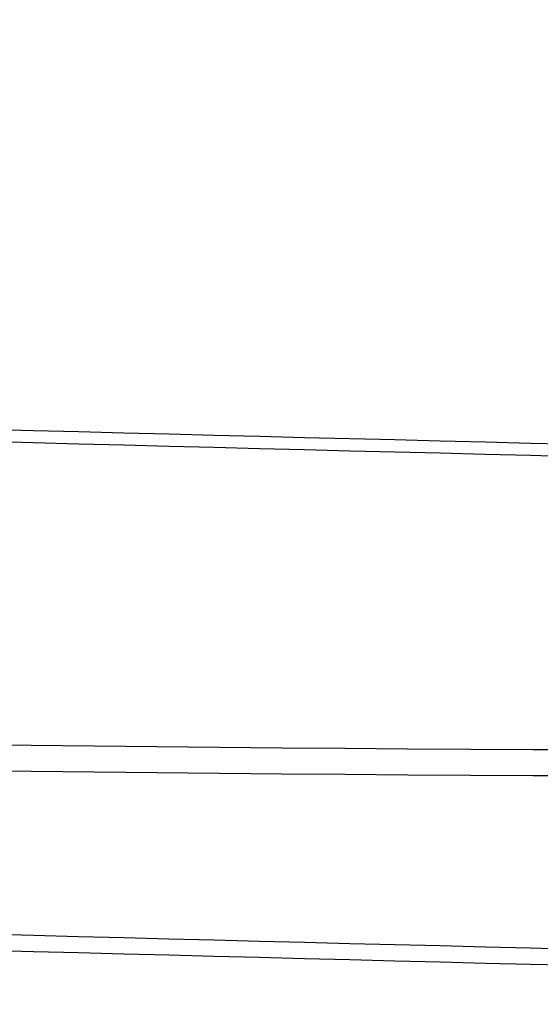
# Model space of a CAD drawing. Header units: millimetres. Extents: x -964 to -364, y -6 to 234.
# Tile 446 of 656: x -954.0968 to -954.0808, y -5.7524 to -5.722. Entities that reach past the tile are written whole.
import ezdxf

# ---------------------------------------------------------------- set-up
doc = ezdxf.new("R2010")
doc.units = ezdxf.units.MM
doc.layers.add('Default', color=18, linetype='Continuous', true_color=0x000000)

msp = doc.modelspace()

# ---------------------------------------------------------------- linework, layer by layer
at = {"layer": 'Default', "extrusion": (-2.626305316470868e-06, -0.09550125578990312, -0.9954293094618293)}
msp.add_rational_spline([(-954.0712896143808, -5.751396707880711, 39.57128640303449), (-956.0712896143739, -5.751396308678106, 39.57129164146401), (-956.0712897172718, -3.760537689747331, 39.38028912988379), (-956.071289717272, -3.760537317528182, 39.38028909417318), (-956.0712897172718, -3.760536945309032, 39.38028905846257)], [1.000000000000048, 0.7071067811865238, 1, 0.9999999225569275, 0.999999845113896], degree=2, knots=[-2.592e-13, -2.592e-13, -2.592e-13, 3.14159265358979, 3.14159265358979, 3.141593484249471, 3.141593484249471, 3.141593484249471], dxfattribs=at)
msp.add_rational_spline([(-954.0712896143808, -5.751396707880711, 39.57128640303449), (-956.0712896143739, -5.751396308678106, 39.57129164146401), (-956.0712897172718, -3.760537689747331, 39.38028912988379), (-956.071289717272, -3.760537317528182, 39.38028909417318), (-956.0712897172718, -3.760536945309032, 39.38028905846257)], [1.000000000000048, 0.7071067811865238, 1, 0.9999999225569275, 0.999999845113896], degree=2, knots=[-2.592e-13, -2.592e-13, -2.592e-13, 3.14159265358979, 3.14159265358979, 3.141593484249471, 3.141593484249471, 3.141593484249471], dxfattribs=at)
at = {"layer": 'Default', "extrusion": (-2.641462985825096e-06, -0.1583924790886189, -0.9873762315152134)}
msp.add_rational_spline([(-954.0712892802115, -5.735290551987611, 39.69706884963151), (-956.0712892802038, -5.735290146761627, 39.6970741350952), (-956.0712897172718, -3.760537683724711, 39.38028917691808), (-956.071289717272, -3.760537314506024, 39.38028911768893), (-956.0712897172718, -3.760536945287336, 39.38028905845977)], [0.9999999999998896, 0.7071067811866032, 1, 0.99999992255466, 0.9999998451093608], degree=2, knots=[5.907e-13, 5.907e-13, 5.907e-13, 3.14159265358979, 3.14159265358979, 3.141593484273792, 3.141593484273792, 3.141593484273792], dxfattribs=at)
msp.add_rational_spline([(-954.0712892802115, -5.735290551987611, 39.69706884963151), (-956.0712892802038, -5.735290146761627, 39.6970741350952), (-956.0712897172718, -3.760537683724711, 39.38028917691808), (-956.071289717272, -3.760537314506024, 39.38028911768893), (-956.0712897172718, -3.760536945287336, 39.38028905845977)], [0.9999999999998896, 0.7071067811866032, 1, 0.99999992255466, 0.9999998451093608], degree=2, knots=[5.907e-13, 5.907e-13, 5.907e-13, 3.14159265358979, 3.14159265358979, 3.141593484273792, 3.141593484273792, 3.141593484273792], dxfattribs=at)
at = {"layer": 'Default', "extrusion": (-4.336143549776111e-08, 0.1262696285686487, -0.9919959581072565)}
msp.add_rational_spline([(-954.0712909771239, -5.750894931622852, 8.42074684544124), (-956.0712909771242, -5.750895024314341, 8.42074692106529), (-956.0712910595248, -3.766903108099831, 8.67328617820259), (-956.0712910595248, -3.766903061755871, 8.67328618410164), (-956.0712910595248, -3.766903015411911, 8.67328619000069)], [1, 0.707106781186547, 1, 0.9999999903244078, 0.9999999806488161], degree=2, knots=[0, 0, 0, 3.14159265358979, 3.14159265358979, 3.141592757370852, 3.141592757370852, 3.141592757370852], dxfattribs=at)
msp.add_rational_spline([(-954.0712909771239, -5.750894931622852, 8.42074684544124), (-956.0712909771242, -5.750895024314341, 8.42074692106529), (-956.0712910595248, -3.766903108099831, 8.67328617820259), (-956.0712910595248, -3.766903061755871, 8.67328618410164), (-956.0712910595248, -3.766903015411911, 8.67328619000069)], [1, 0.707106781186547, 1, 0.9999999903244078, 0.9999999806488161], degree=2, knots=[0, 0, 0, 3.14159265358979, 3.14159265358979, 3.141592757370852, 3.141592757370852, 3.141592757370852], dxfattribs=at)
at = {"layer": 'Default', "extrusion": (-4.302880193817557e-08, 0.1760482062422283, -0.9843815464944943)}
msp.add_rational_spline([(-954.0712909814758, -5.735666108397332, 8.32118969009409), (-956.0712909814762, -5.735666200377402, 8.32118976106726), (-956.0712910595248, -3.766903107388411, 8.67328617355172), (-956.0712910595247, -3.766903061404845, 8.673286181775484), (-956.0712910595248, -3.766903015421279, 8.673286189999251)], [1, 0.707106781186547, 1, 0.9999999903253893, 0.9999999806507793], degree=2, knots=[0, 0, 0, 3.14159265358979, 3.14159265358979, 3.141592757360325, 3.141592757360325, 3.141592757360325], dxfattribs=at)
msp.add_rational_spline([(-954.0712909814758, -5.735666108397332, 8.32118969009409), (-956.0712909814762, -5.735666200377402, 8.32118976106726), (-956.0712910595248, -3.766903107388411, 8.67328617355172), (-956.0712910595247, -3.766903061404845, 8.673286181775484), (-956.0712910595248, -3.766903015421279, 8.673286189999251)], [1, 0.707106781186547, 1, 0.9999999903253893, 0.9999999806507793], degree=2, knots=[0, 0, 0, 3.14159265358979, 3.14159265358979, 3.141592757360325, 3.141592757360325, 3.141592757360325], dxfattribs=at)
at = {"layer": 'Default', "extrusion": (-4.358532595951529e-08, 0.07598371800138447, -0.9971090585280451)}
msp.add_rational_spline([(-954.0712909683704, -5.773810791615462, 8.621010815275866), (-956.0712909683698, -5.773810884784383, 8.621010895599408), (-956.071291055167, -3.779592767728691, 8.77297833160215), (-956.0712910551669, -3.779592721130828, 8.772978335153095), (-956.071291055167, -3.779592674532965, 8.77297833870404)], [0.999999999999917, 0.7071067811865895, 1, 0.999999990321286, 0.9999999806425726], degree=2, knots=[4.46e-13, 4.46e-13, 4.46e-13, 3.14159265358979, 3.14159265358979, 3.141592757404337, 3.141592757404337, 3.141592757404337], dxfattribs=at)
msp.add_rational_spline([(-954.0712909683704, -5.773810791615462, 8.621010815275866), (-956.0712909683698, -5.773810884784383, 8.621010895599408), (-956.071291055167, -3.779592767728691, 8.77297833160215), (-956.0712910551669, -3.779592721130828, 8.772978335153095), (-956.071291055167, -3.779592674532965, 8.77297833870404)], [0.999999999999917, 0.7071067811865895, 1, 0.999999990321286, 0.9999999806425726], degree=2, knots=[4.46e-13, 4.46e-13, 4.46e-13, 3.14159265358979, 3.14159265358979, 3.141592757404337, 3.141592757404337, 3.141592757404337], dxfattribs=at)
at = {"layer": 'Default', "extrusion": (-4.336142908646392e-08, 0.1262696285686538, -0.9919959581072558)}
msp.add_rational_spline([(-954.0712909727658, -5.763584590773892, 8.52043899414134), (-956.0712909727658, -5.763584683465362, 8.520439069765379), (-956.071291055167, -3.779592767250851, 8.77297832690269), (-956.071291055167, -3.779592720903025, 8.772978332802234), (-956.0712910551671, -3.779592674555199, 8.772978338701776)], [1, 0.707106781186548, 1, 0.9999999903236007, 0.999999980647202], degree=2, knots=[0, 0, 0, 3.14159265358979, 3.14159265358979, 3.141592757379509, 3.141592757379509, 3.141592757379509], dxfattribs=at)
msp.add_rational_spline([(-954.0712909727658, -5.763584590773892, 8.52043899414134), (-956.0712909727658, -5.763584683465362, 8.520439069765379), (-956.071291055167, -3.779592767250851, 8.77297832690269), (-956.071291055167, -3.779592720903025, 8.772978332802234), (-956.0712910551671, -3.779592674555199, 8.772978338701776)], [1, 0.707106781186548, 1, 0.9999999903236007, 0.999999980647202], degree=2, knots=[0, 0, 0, 3.14159265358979, 3.14159265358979, 3.141592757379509, 3.141592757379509, 3.141592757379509], dxfattribs=at)
at = {"layer": 'Default', "extrusion": (2.520474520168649e-06, -0.03191858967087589, -0.9994904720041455)}
msp.add_rational_spline([(-954.0712902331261, -5.781485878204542, 39.21515610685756), (-956.0712902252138, -5.781486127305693, 39.21515107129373), (-956.071290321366, -3.782505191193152, 39.15131389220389), (-956.0712903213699, -3.7824244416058, 39.15131131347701), (-956.0712903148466, -3.78234369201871, 39.15130873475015)], [0.9999999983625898, 0.7071067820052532, 1, 0.9999832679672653, 0.9999665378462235], degree=2, knots=[8.7814869e-09, 8.7814869e-09, 8.7814869e-09, 3.14159265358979, 3.14159265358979, 3.141772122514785, 3.141772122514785, 3.141772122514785], dxfattribs=at)
msp.add_rational_spline([(-954.0712902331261, -5.781485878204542, 39.21515610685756), (-956.0712902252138, -5.781486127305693, 39.21515107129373), (-956.071290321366, -3.782505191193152, 39.15131389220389), (-956.0712903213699, -3.7824244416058, 39.15131131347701), (-956.0712903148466, -3.78234369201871, 39.15130873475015)], [0.9999999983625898, 0.7071067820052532, 1, 0.9999832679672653, 0.9999665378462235], degree=2, knots=[8.7814869e-09, 8.7814869e-09, 8.7814869e-09, 3.14159265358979, 3.14159265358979, 3.141772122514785, 3.141772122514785, 3.141772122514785], dxfattribs=at)
at = {"layer": 'Default', "extrusion": (-2.626305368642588e-06, -0.09550125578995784, -0.995429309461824)}
msp.add_rational_spline([(-954.0712902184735, -5.773363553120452, 39.34232143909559), (-956.0712902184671, -5.773363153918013, 39.34232667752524), (-956.0712903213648, -3.782504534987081, 39.15132416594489), (-956.071290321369, -3.782424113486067, 39.15131645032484), (-956.071290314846, -3.782343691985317, 39.15130873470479)], [1.000000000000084, 0.7071067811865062, 1, 0.9999832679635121, 0.9999665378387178], degree=2, knots=[-4.486e-13, -4.486e-13, -4.486e-13, 3.14159265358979, 3.14159265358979, 3.141772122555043, 3.141772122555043, 3.141772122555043], dxfattribs=at)
msp.add_rational_spline([(-954.0712902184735, -5.773363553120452, 39.34232143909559), (-956.0712902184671, -5.773363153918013, 39.34232667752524), (-956.0712903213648, -3.782504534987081, 39.15132416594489), (-956.071290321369, -3.782424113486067, 39.15131645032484), (-956.071290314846, -3.782343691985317, 39.15130873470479)], [1.000000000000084, 0.7071067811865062, 1, 0.9999832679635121, 0.9999665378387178], degree=2, knots=[-4.486e-13, -4.486e-13, -4.486e-13, 3.14159265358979, 3.14159265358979, 3.141772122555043, 3.141772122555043, 3.141772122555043], dxfattribs=at)
at = {"layer": 'Default', "extrusion": (-4.369694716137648e-08, 0.02531081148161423, -0.9996796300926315)}
msp.add_rational_spline([(-954.0712909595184, -5.786660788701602, 8.823517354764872), (-956.0712909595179, -5.786660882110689, 8.823517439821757), (-956.071291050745, -3.787301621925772, 8.87413906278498), (-956.0712910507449, -3.787301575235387, 8.87413906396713), (-956.071291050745, -3.787301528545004, 8.874139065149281)], [0.999999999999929, 0.7071067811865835, 1, 0.999999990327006, 0.9999999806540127], degree=2, knots=[3.811e-13, 3.811e-13, 3.811e-13, 3.14159265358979, 3.14159265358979, 3.141592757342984, 3.141592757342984, 3.141592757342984], dxfattribs=at)
msp.add_rational_spline([(-954.0712909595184, -5.786660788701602, 8.823517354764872), (-956.0712909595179, -5.786660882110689, 8.823517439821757), (-956.071291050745, -3.787301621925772, 8.87413906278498), (-956.0712910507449, -3.787301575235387, 8.87413906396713), (-956.071291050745, -3.787301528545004, 8.874139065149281)], [0.999999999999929, 0.7071067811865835, 1, 0.999999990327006, 0.9999999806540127], degree=2, knots=[3.811e-13, 3.811e-13, 3.811e-13, 3.14159265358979, 3.14159265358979, 3.141592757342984, 3.141592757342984, 3.141592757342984], dxfattribs=at)
at = {"layer": 'Default', "extrusion": (-4.358532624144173e-08, 0.07598371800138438, -0.997109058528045)}
msp.add_rational_spline([(-954.0712909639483, -5.781519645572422, 8.722171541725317), (-956.0712909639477, -5.781519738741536, 8.722171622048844), (-956.071291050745, -3.787301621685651, 8.8741390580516), (-956.0712910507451, -3.787301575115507, 8.874139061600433), (-956.0712910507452, -3.787301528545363, 8.874139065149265)], [0.9999999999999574, 0.7071067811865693, 1, 0.9999999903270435, 0.9999999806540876], degree=2, knots=[2.29e-13, 2.29e-13, 2.29e-13, 3.14159265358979, 3.14159265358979, 3.141592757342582, 3.141592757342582, 3.141592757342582], dxfattribs=at)
msp.add_rational_spline([(-954.0712909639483, -5.781519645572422, 8.722171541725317), (-956.0712909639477, -5.781519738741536, 8.722171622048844), (-956.071291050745, -3.787301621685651, 8.8741390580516), (-956.0712910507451, -3.787301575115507, 8.874139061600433), (-956.0712910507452, -3.787301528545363, 8.874139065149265)], [0.9999999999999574, 0.7071067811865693, 1, 0.9999999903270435, 0.9999999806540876], degree=2, knots=[2.29e-13, 2.29e-13, 2.29e-13, 3.14159265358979, 3.14159265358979, 3.141592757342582, 3.141592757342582, 3.141592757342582], dxfattribs=at)
at = {"layer": 'Default', "extrusion": (-4.371139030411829e-08, 1.192092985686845e-07, -0.999999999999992)}
msp.add_rational_spline([(-954.071290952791, -5.789896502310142, 8.976630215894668), (-956.0712909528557, -5.789896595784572, 8.976630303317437), (-956.0712910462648, -3.789896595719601, 8.97663054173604), (-956.0712910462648, -3.789896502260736, 8.97663054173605), (-956.0712910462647, -3.789896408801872, 8.97663054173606)], [1.000000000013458, 0.707106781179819, 1, 0.9999999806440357, 0.999999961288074], degree=2, knots=[-7.21774e-11, -7.21774e-11, -7.21774e-11, 3.14159265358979, 3.14159265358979, 3.141592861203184, 3.141592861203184, 3.141592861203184], dxfattribs=at)
msp.add_rational_spline([(-954.071290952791, -5.789896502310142, 8.976630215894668), (-956.0712909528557, -5.789896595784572, 8.976630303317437), (-956.0712910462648, -3.789896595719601, 8.97663054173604), (-956.0712910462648, -3.789896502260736, 8.97663054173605), (-956.0712910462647, -3.789896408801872, 8.97663054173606)], [1.000000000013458, 0.707106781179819, 1, 0.9999999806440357, 0.999999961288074], degree=2, knots=[-7.21774e-11, -7.21774e-11, -7.21774e-11, 3.14159265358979, 3.14159265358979, 3.141592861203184, 3.141592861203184, 3.141592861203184], dxfattribs=at)
at = {"layer": 'Default', "extrusion": (-2.635208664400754e-06, -0.1270107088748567, -0.9919013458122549)}
msp.add_open_spline([(-954.071289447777, -5.745338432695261, 39.63443305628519), (-954.2366553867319, -5.745392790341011, 39.63444045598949), (-954.488739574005, -5.714117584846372, 39.6304364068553), (-954.8140665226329, -5.609585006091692, 39.61705211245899), (-955.0552618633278, -5.495434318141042, 39.60243601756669), (-955.28289716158, -5.347457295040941, 39.58348850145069), (-955.4899724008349, -5.168416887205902, 39.56056333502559), (-955.6703796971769, -4.962913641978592, 39.5342495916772), (-955.8194844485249, -4.737009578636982, 39.50532348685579), (-955.9345039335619, -4.497651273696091, 39.47467450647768), (-956.0398340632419, -4.174796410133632, 39.43333395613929), (-956.071344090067, -3.924641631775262, 39.40130229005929), (-956.0712897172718, -3.760537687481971, 39.38028915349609)], degree=3, knots=[-3.151465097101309, -3.151465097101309, -3.151465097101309, -3.151465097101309, -2.653883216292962, -2.392889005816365, -2.124761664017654, -1.851654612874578, -1.575979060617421, -1.300285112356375, -1.027124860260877, -0.75891508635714, -0.4978173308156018, 0, 0, 0, 0], dxfattribs=at)
msp.add_open_spline([(-954.071289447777, -5.745338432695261, 39.63443305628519), (-954.2366553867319, -5.745392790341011, 39.63444045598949), (-954.488739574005, -5.714117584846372, 39.6304364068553), (-954.8140665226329, -5.609585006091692, 39.61705211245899), (-955.0552618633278, -5.495434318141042, 39.60243601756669), (-955.28289716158, -5.347457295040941, 39.58348850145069), (-955.4899724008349, -5.168416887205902, 39.56056333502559), (-955.6703796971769, -4.962913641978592, 39.5342495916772), (-955.8194844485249, -4.737009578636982, 39.50532348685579), (-955.9345039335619, -4.497651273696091, 39.47467450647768), (-956.0398340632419, -4.174796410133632, 39.43333395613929), (-956.071344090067, -3.924641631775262, 39.40130229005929), (-956.0712897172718, -3.760537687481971, 39.38028915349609)], degree=3, knots=[-3.151465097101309, -3.151465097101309, -3.151465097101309, -3.151465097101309, -2.653883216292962, -2.392889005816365, -2.124761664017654, -1.851654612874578, -1.575979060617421, -1.300285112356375, -1.027124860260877, -0.75891508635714, -0.4978173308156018, 0, 0, 0, 0], dxfattribs=at)
at = {"layer": 'Default', "extrusion": (-4.320958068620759e-08, 0.1512068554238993, -0.9885021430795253)}
msp.add_open_spline([(-954.0712909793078, -5.744534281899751, 8.37077648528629), (-954.23665594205, -5.744588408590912, 8.37076821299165), (-954.4887375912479, -5.713427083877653, 8.37553483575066), (-954.8140645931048, -5.609272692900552, 8.39146689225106), (-955.0552591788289, -5.495535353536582, 8.408864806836), (-955.282894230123, -5.348093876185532, 8.4314182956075), (-955.489969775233, -5.169700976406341, 8.45870628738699), (-955.6703778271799, -4.964940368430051, 8.49002763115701), (-955.8194835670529, -4.739852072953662, 8.5244584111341), (-955.9345040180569, -4.501357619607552, 8.56093987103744), (-956.039834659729, -4.179668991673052, 8.61014718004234), (-956.0713455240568, -3.930415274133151, 8.648274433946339), (-956.0712910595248, -3.766903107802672, 8.67328617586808)], degree=3, knots=[-3.151172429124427, -3.151172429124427, -3.151172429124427, -3.151172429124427, -2.653593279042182, -2.392604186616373, -2.124486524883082, -1.851395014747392, -1.575741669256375, -1.300076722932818, -1.026951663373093, -0.7587820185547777, -0.4977276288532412, 0, 0, 0, 0], dxfattribs=at)
msp.add_open_spline([(-954.0712909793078, -5.744534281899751, 8.37077648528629), (-954.23665594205, -5.744588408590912, 8.37076821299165), (-954.4887375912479, -5.713427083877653, 8.37553483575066), (-954.8140645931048, -5.609272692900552, 8.39146689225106), (-955.0552591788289, -5.495535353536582, 8.408864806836), (-955.282894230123, -5.348093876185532, 8.4314182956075), (-955.489969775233, -5.169700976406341, 8.45870628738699), (-955.6703778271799, -4.964940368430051, 8.49002763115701), (-955.8194835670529, -4.739852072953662, 8.5244584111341), (-955.9345040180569, -4.501357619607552, 8.56093987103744), (-956.039834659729, -4.179668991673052, 8.61014718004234), (-956.0713455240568, -3.930415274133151, 8.648274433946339), (-956.0712910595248, -3.766903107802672, 8.67328617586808)], degree=3, knots=[-3.151172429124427, -3.151172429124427, -3.151172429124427, -3.151172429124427, -2.653593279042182, -2.392604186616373, -2.124486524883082, -1.851395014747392, -1.575741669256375, -1.300076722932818, -1.026951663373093, -0.7587820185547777, -0.4977276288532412, 0, 0, 0, 0], dxfattribs=at)
at = {"layer": 'Default', "extrusion": (-4.3486833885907e-08, 0.1011589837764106, -0.9948702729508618)}
msp.add_open_spline([(-954.071290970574, -5.769968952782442, 8.57059564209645), (-954.2366559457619, -5.770023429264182, 8.57059011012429), (-954.4887376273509, -5.738661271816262, 8.57377904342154), (-954.814064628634, -5.633835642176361, 8.58443778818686), (-955.055259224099, -5.519365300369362, 8.59607720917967), (-955.282894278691, -5.370973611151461, 8.61116577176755), (-955.4899698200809, -5.191431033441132, 8.62942177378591), (-955.6703778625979, -4.985350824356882, 8.65037613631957), (-955.819483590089, -4.758811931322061, 8.67341074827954), (-955.9345040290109, -4.518780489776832, 8.69781728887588), (-956.0398346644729, -4.195018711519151, 8.73073757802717), (-956.0713455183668, -3.944158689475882, 8.756245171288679), (-956.071291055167, -3.779592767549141, 8.7729783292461)], degree=3, knots=[-3.151176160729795, -3.151176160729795, -3.151176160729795, -3.151176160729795, -2.653596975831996, -2.392607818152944, -2.124490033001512, -1.851398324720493, -1.575744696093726, -1.30007937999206, -1.026953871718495, -0.7587837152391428, -0.4977287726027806, 0, 0, 0, 0], dxfattribs=at)
msp.add_open_spline([(-954.071290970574, -5.769968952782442, 8.57059564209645), (-954.2366559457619, -5.770023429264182, 8.57059011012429), (-954.4887376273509, -5.738661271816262, 8.57377904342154), (-954.814064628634, -5.633835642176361, 8.58443778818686), (-955.055259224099, -5.519365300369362, 8.59607720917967), (-955.282894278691, -5.370973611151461, 8.61116577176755), (-955.4899698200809, -5.191431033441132, 8.62942177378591), (-955.6703778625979, -4.985350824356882, 8.65037613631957), (-955.819483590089, -4.758811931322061, 8.67341074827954), (-955.9345040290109, -4.518780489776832, 8.69781728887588), (-956.0398346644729, -4.195018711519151, 8.73073757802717), (-956.0713455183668, -3.944158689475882, 8.756245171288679), (-956.071291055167, -3.779592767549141, 8.7729783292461)], degree=3, knots=[-3.151176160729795, -3.151176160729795, -3.151176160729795, -3.151176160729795, -2.653596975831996, -2.392607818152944, -2.124490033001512, -1.851398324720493, -1.575744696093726, -1.30007937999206, -1.026953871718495, -0.7587837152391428, -0.4977287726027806, 0, 0, 0, 0], dxfattribs=at)
at = {"layer": 'Default', "extrusion": (-5.294193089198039e-08, -0.06374227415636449, -0.9979663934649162)}
msp.add_open_spline([(-954.071290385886, -5.779451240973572, 39.27886821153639), (-954.2366563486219, -5.779505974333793, 39.27887171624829), (-954.4887405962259, -5.748039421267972, 39.27686189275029), (-954.8140675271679, -5.642867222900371, 39.27014433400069), (-955.0552628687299, -5.528018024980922, 39.26280867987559), (-955.2828981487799, -5.379135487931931, 39.2532992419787), (-955.4899733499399, -5.198999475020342, 39.2417935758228), (-955.6703805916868, -4.992238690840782, 39.22858732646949), (-955.8194852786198, -4.764952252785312, 39.21407005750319), (-955.9345046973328, -4.524129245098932, 39.1986881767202), (-956.0398347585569, -4.199298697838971, 39.17794055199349), (-956.0713447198, -3.947613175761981, 39.16186485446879), (-956.0712903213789, -3.782505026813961, 39.15131903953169)], degree=3, knots=[-3.151472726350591, -3.151472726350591, -3.151472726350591, -3.151472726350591, -2.653890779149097, -2.392896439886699, -2.124768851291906, -1.851661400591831, -1.575985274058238, -1.300290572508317, -1.027129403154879, -0.7589185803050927, -0.4978196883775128, 0, 0, 0, 0], dxfattribs=at)
msp.add_open_spline([(-954.071290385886, -5.779451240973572, 39.27886821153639), (-954.2366563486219, -5.779505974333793, 39.27887171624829), (-954.4887405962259, -5.748039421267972, 39.27686189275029), (-954.8140675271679, -5.642867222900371, 39.27014433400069), (-955.0552628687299, -5.528018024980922, 39.26280867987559), (-955.2828981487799, -5.379135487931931, 39.2532992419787), (-955.4899733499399, -5.198999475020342, 39.2417935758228), (-955.6703805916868, -4.992238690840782, 39.22858732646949), (-955.8194852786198, -4.764952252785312, 39.21407005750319), (-955.9345046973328, -4.524129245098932, 39.1986881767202), (-956.0398347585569, -4.199298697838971, 39.17794055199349), (-956.0713447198, -3.947613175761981, 39.16186485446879), (-956.0712903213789, -3.782505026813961, 39.15131903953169)], degree=3, knots=[-3.151472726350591, -3.151472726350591, -3.151472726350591, -3.151472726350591, -2.653890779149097, -2.392896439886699, -2.124768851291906, -1.851661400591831, -1.575985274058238, -1.300290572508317, -1.027129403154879, -0.7589185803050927, -0.4978196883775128, 0, 0, 0, 0], dxfattribs=at)
at = {"layer": 'Default', "extrusion": (-4.365481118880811e-08, 0.0506635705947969, -0.9987157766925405)}
msp.add_open_spline([(-954.0712909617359, -5.785376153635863, 8.77277921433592), (-954.236655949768, -5.785430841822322, 8.7727764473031), (-954.4887376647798, -5.753947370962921, 8.77437357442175), (-954.8140646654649, -5.648716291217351, 8.77971182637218), (-955.055259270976, -5.533803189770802, 8.7855412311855), (-955.282894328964, -5.384837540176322, 8.79309807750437), (-955.4899698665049, -5.204600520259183, 8.80224127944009), (-955.670377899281, -4.997723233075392, 8.81273590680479), (-955.819483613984, -4.770308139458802, 8.82427238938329), (-955.934504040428, -4.529348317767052, 8.8364959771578), (-956.0398346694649, -4.204334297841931, 8.8529835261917), (-956.0713455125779, -3.952504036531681, 8.86575855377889), (-956.071291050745, -3.787301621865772, 8.87413906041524)], degree=3, knots=[0, 0, 0, 0, 0.4975792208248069, 0.7585684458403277, 1.026686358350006, 1.299778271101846, 1.575432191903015, 1.851097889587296, 2.124223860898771, 2.392394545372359, 2.6534500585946, 3.151180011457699, 3.151180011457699, 3.151180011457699, 3.151180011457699], dxfattribs=at)
msp.add_open_spline([(-954.0712909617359, -5.785376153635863, 8.77277921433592), (-954.236655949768, -5.785430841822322, 8.7727764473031), (-954.4887376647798, -5.753947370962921, 8.77437357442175), (-954.8140646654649, -5.648716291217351, 8.77971182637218), (-955.055259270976, -5.533803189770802, 8.7855412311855), (-955.282894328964, -5.384837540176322, 8.79309807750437), (-955.4899698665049, -5.204600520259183, 8.80224127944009), (-955.670377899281, -4.997723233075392, 8.81273590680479), (-955.819483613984, -4.770308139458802, 8.82427238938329), (-955.934504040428, -4.529348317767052, 8.8364959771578), (-956.0398346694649, -4.204334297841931, 8.8529835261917), (-956.0713455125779, -3.952504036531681, 8.86575855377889), (-956.071291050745, -3.787301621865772, 8.87413906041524)], degree=3, knots=[0, 0, 0, 0, 0.4975792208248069, 0.7585684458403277, 1.026686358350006, 1.299778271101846, 1.575432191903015, 1.851097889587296, 2.124223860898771, 2.392394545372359, 2.6534500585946, 3.151180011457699, 3.151180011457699, 3.151180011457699, 3.151180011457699], dxfattribs=at)
at = {"layer": 'Default'}
msp.add_open_spline([(-954.071290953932, -5.789896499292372, 8.95131546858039), (-954.2366546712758, -5.789951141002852, 8.9513147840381), (-954.4887330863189, -5.758438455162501, 8.95171366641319), (-954.8140601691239, -5.653106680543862, 8.95304691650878), (-955.055253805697, -5.538084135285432, 8.95450282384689), (-955.282888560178, -5.388976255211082, 8.95639016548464), (-955.4899645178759, -5.208566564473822, 8.95867370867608), (-955.670373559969, -5.001490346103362, 8.96129478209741), (-955.819480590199, -4.773855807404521, 8.96417607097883), (-955.934502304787, -4.532662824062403, 8.96722897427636), (-956.0398336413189, -4.207335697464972, 8.97134680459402), (-956.0713456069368, -3.955259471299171, 8.97453745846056), (-956.0712910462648, -3.789896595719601, 8.97663053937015)], degree=3, knots=[-3.150799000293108, -3.150799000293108, -3.150799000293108, -3.150799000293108, -2.653223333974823, -2.392240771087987, -2.124135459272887, -1.851063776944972, -1.575438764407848, -1.299810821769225, -1.026730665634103, -0.758612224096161, -0.4976131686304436, 0, 0, 0, 0], dxfattribs=at)
msp.add_open_spline([(-954.071290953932, -5.789896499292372, 8.95131546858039), (-954.2366546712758, -5.789951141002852, 8.9513147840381), (-954.4887330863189, -5.758438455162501, 8.95171366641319), (-954.8140601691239, -5.653106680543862, 8.95304691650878), (-955.055253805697, -5.538084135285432, 8.95450282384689), (-955.282888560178, -5.388976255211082, 8.95639016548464), (-955.4899645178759, -5.208566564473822, 8.95867370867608), (-955.670373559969, -5.001490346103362, 8.96129478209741), (-955.819480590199, -4.773855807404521, 8.96417607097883), (-955.934502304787, -4.532662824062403, 8.96722897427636), (-956.0398336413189, -4.207335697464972, 8.97134680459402), (-956.0713456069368, -3.955259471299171, 8.97453745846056), (-956.0712910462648, -3.789896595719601, 8.97663053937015)], degree=3, knots=[-3.150799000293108, -3.150799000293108, -3.150799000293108, -3.150799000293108, -2.653223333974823, -2.392240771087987, -2.124135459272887, -1.851063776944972, -1.575438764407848, -1.299810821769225, -1.026730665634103, -0.758612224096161, -0.4976131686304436, 0, 0, 0, 0], dxfattribs=at)
at = {"layer": 'Default', "extrusion": (-4.296116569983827e-08, -0.0159612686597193, -0.9998726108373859)}
msp.add_open_spline([(-954.071289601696, -5.789900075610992, 38.9516761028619), (-954.2366535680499, -5.789954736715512, 38.95167698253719), (-954.4887326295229, -5.758441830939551, 38.95117394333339), (-954.8140596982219, -5.653109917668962, 38.9494925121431), (-955.0552535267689, -5.538087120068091, 38.94765637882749), (-955.2828883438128, -5.388978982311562, 38.94527613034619), (-955.4899642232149, -5.208569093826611, 38.94239620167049), (-955.670373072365, -5.001492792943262, 38.93909058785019), (-955.8194798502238, -4.773858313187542, 38.93545679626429), (-955.934501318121, -4.532665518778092, 38.93160656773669), (-956.0398325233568, -4.207338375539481, 38.92641327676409), (-956.0713442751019, -3.955262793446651, 38.92238931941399), (-956.0712897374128, -3.789900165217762, 38.91974958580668)], degree=3, knots=[0, 0, 0, 0, 0.4975763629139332, 0.7585602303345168, 1.026668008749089, 1.299743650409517, 1.575374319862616, 1.851009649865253, 2.12409876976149, 2.392227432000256, 2.653237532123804, 3.150873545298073, 3.150873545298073, 3.150873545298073, 3.150873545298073], dxfattribs=at)
msp.add_open_spline([(-954.071289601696, -5.789900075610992, 38.9516761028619), (-954.2366535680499, -5.789954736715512, 38.95167698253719), (-954.4887326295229, -5.758441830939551, 38.95117394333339), (-954.8140596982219, -5.653109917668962, 38.9494925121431), (-955.0552535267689, -5.538087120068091, 38.94765637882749), (-955.2828883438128, -5.388978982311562, 38.94527613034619), (-955.4899642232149, -5.208569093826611, 38.94239620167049), (-955.670373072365, -5.001492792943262, 38.93909058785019), (-955.8194798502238, -4.773858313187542, 38.93545679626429), (-955.934501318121, -4.532665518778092, 38.93160656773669), (-956.0398325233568, -4.207338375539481, 38.92641327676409), (-956.0713442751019, -3.955262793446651, 38.92238931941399), (-956.0712897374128, -3.789900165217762, 38.91974958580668)], degree=3, knots=[0, 0, 0, 0, 0.4975763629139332, 0.7585602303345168, 1.026668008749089, 1.299743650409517, 1.575374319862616, 1.851009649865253, 2.12409876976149, 2.392227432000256, 2.653237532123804, 3.150873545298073, 3.150873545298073, 3.150873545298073, 3.150873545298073], dxfattribs=at)
at = {"layer": 'Default', "extrusion": (-4.36969492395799e-08, 0.02531081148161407, -0.9996796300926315)}
msp.add_rational_spline([(-954.0712909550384, -5.78925576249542, 8.926008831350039), (-956.0712909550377, -5.789255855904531, 8.926008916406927), (-956.0712910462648, -3.789896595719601, 8.97663053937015)], [0.9999999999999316, 0.7071067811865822, 1], degree=2, dxfattribs=at)
msp.add_rational_spline([(-954.0712909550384, -5.78925576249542, 8.926008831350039), (-956.0712909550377, -5.789255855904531, 8.926008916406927), (-956.0712910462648, -3.789896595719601, 8.97663053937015)], [0.9999999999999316, 0.7071067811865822, 1], degree=2, dxfattribs=at)
at = {"layer": 'Default', "extrusion": (-4.371140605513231e-08, 1.19209299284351e-07, -0.999999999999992)}
msp.add_rational_spline([(-954.0712896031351, -5.789900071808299, 38.91974925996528), (-956.0712896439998, -5.789900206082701, 38.91974934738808), (-956.0712897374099, -3.789900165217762, 38.91974958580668)], [1.000000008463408, 0.7071067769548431, 1], degree=2, dxfattribs=at)
msp.add_rational_spline([(-954.0712896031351, -5.789900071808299, 38.91974925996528), (-956.0712896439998, -5.789900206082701, 38.91974934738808), (-956.0712897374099, -3.789900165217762, 38.91974958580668)], [1.000000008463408, 0.7071067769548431, 1], degree=2, dxfattribs=at)
at = {"layer": 'Default', "extrusion": (2.520474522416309e-06, -0.03191858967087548, -0.9994904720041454)}
msp.add_rational_spline([(-954.0712896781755, -5.788881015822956, 38.98358667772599), (-956.0709685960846, -5.788881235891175, 38.98358164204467), (-956.0712897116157, -3.790221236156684, 38.91975471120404)], [0.999999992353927, 0.707140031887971, 0.9999335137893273], degree=2, dxfattribs=at)
msp.add_rational_spline([(-954.0712896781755, -5.788881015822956, 38.98358667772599), (-956.0709685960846, -5.788881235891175, 38.98358164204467), (-956.0712897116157, -3.790221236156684, 38.91975471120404)], [0.999999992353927, 0.707140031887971, 0.9999335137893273], degree=2, dxfattribs=at)

doc.saveas('drawing.dxf')
